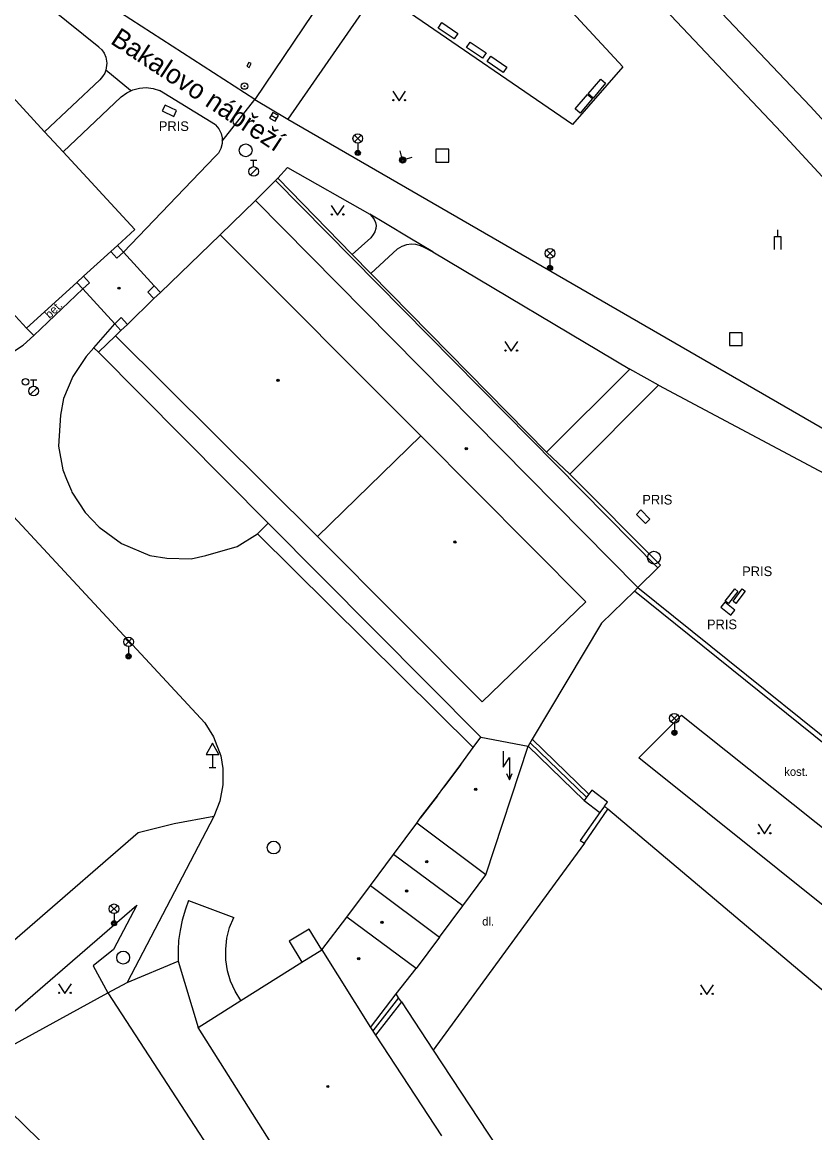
# Model space of a CAD drawing. Extents: x -598932 to -598196, y -1162207 to -1161504.
# Drawn here: x -598839 to -598777.3, y -1161970.8 to -1161884.4 of the extents above; entities that cross this region are included whole.
import ezdxf

# ---------------------------------------------------------------- set-up
doc = ezdxf.new("R2010")
doc.units = 0
for name, color, linetype in [('Level 24', 7, 'Continuous'), ('Level 25', 7, 'Continuous'), ('Level 26', 7, 'Continuous'), ('Level 27', 7, 'Continuous'), ('Level 28', 7, 'Continuous'), ('Level 31', 7, 'Continuous'), ('Level 33', 7, 'Continuous'), ('Level 34', 7, 'Continuous'), ('Level 36', 7, 'Continuous'), ('Level 38', 7, 'Continuous'), ('Level 39', 7, 'Continuous'), ('silnoproud - povrch.  znaky a  RIS  skut. velikost', 7, 'Continuous'), ('specificka linie pasportu komunikaci', 7, 'Continuous'), ('TM - budovy zdene_ betonove - VN', 7, 'Continuous'), ('TM - budovy zdene_ betonove - VP', 7, 'Continuous'), ('TM - chodniky - VP', 7, 'Continuous'), ('TM - komunikace - VP', 7, 'Continuous'), ('TM - letecke snimky - pomocna linie', 7, 'Continuous'), ('TM - plot dreveny_ kovovy - VP', 7, 'Continuous'), ('TM - popis objektu', 7, 'Continuous'), ('TM - popis povrchu', 7, 'Continuous'), ('TM - rozhrani ploch obecne - VP', 7, 'Continuous'), ('TM - schody - VP', 7, 'Continuous'), ('TM - vstup do budovy - nerozlisene', 7, 'Continuous'), ('TM - zabradli - VP', 7, 'Continuous'), ('TM - zed operna - VP', 7, 'Continuous'), ('ulice', 7, 'Continuous')]:
    doc.layers.add(name, color=color, linetype=linetype)

msp = doc.modelspace()

# ---------------------------------------------------------------- linework, layer by layer
at = {"layer": 'Level 24'}
for points in [[(-598828.099, -1161891.321), (-598827.196, -1161891.751), (-598826.981, -1161891.299), (-598827.884, -1161890.869)], [(-598791.219, -1161922.71), (-598790.516, -1161923.421), (-598790.161, -1161923.07), (-598790.864, -1161922.359)], [(-598784.647, -1161929.937), (-598783.862, -1161930.556), (-598783.553, -1161930.163), (-598784.338, -1161929.544)]]:
    msp.add_lwpolyline(points, close=True, dxfattribs=at)
at = {"layer": 'Level 25'}
for radius in [0.25, 0.0303]:
    msp.add_circle((-598821.7, -1161889.39), radius, dxfattribs=at)
at = {"layer": 'Level 26'}
for points in [[(-598806.81, -1161895.3), (-598805.81, -1161895.3), (-598805.81, -1161894.3), (-598806.81, -1161894.3)], [(-598783.98, -1161909.58), (-598782.98, -1161909.58), (-598782.98, -1161908.58), (-598783.98, -1161908.58)]]:
    msp.add_lwpolyline(points, close=True, dxfattribs=at)
at = {"layer": 'Level 27'}
msp.add_line((-598819.626, -1161891.655), (-598819.194, -1161891.905), dxfattribs=at)
msp.add_lwpolyline([(-598819.751, -1161891.871), (-598819.319, -1161892.122), (-598819.068, -1161891.689), (-598819.501, -1161891.438)], close=True, dxfattribs=at)
for centre in [(-598821.61, -1161894.38), (-598789.85, -1161926.08), (-598819.44, -1161948.63), (-598831.14, -1161957.19)]:
    msp.add_circle(centre, 0.5, dxfattribs=at)
at = {"layer": 'Level 28'}
for p, q in [((-598821.24, -1161895.155), (-598820.74, -1161895.155)), ((-598820.99, -1161895.655), (-598820.99, -1161895.155)), ((-598821.248, -1161896.302), (-598820.718, -1161895.772)), ((-598838.36, -1161912.235), (-598837.86, -1161912.235)), ((-598838.11, -1161912.735), (-598838.11, -1161912.235)), ((-598838.368, -1161913.382), (-598837.838, -1161912.852))]:
    msp.add_line(p, q, dxfattribs=at)
for centre, radius in [((-598820.99, -1161896.03), 0.375), ((-598838.74, -1161912.4), 0.25), ((-598838.11, -1161913.11), 0.375)]:
    msp.add_circle(centre, radius, dxfattribs=at)
at = {"layer": 'Level 31'}
msp.add_lwpolyline([(-598808.675, -1161894.949), (-598809.4, -1161895.14), (-598809.591, -1161894.415)], dxfattribs=at)
for radius in [0.25, 0.18, 0.11]:
    msp.add_circle((-598809.4, -1161895.14), radius, dxfattribs=at)
at = {"layer": 'Level 33'}
for p, q in [((-598813.155, -1161893.73), (-598812.625, -1161893.2)), ((-598813.155, -1161893.2), (-598812.625, -1161893.73)), ((-598812.89, -1161893.84), (-598812.89, -1161894.59)), ((-598798.205, -1161902.67), (-598797.675, -1161902.14)), ((-598798.205, -1161902.14), (-598797.675, -1161902.67)), ((-598797.94, -1161902.78), (-598797.94, -1161903.53)), ((-598830.985, -1161932.89), (-598830.455, -1161932.36)), ((-598830.985, -1161932.36), (-598830.455, -1161932.89)), ((-598830.72, -1161933), (-598830.72, -1161933.75)), ((-598788.525, -1161938.84), (-598787.995, -1161938.31)), ((-598788.525, -1161938.31), (-598787.995, -1161938.84)), ((-598788.26, -1161938.95), (-598788.26, -1161939.7)), ((-598832.115, -1161953.66), (-598831.585, -1161953.13)), ((-598832.115, -1161953.13), (-598831.585, -1161953.66)), ((-598831.85, -1161953.77), (-598831.85, -1161954.52))]:
    msp.add_line(p, q, dxfattribs=at)
for centre, radius in [((-598812.89, -1161893.465), 0.375), ((-598812.89, -1161894.59), 0.2), ((-598812.89, -1161894.59), 0.145), ((-598812.89, -1161894.59), 0.0876), ((-598797.94, -1161902.405), 0.375), ((-598797.94, -1161903.53), 0.2), ((-598797.94, -1161903.53), 0.145), ((-598797.94, -1161903.53), 0.0876), ((-598830.72, -1161932.625), 0.375), ((-598830.72, -1161933.75), 0.2), ((-598830.72, -1161933.75), 0.145), ((-598830.72, -1161933.75), 0.0876), ((-598788.26, -1161938.575), 0.375), ((-598788.26, -1161939.7), 0.2), ((-598788.26, -1161939.7), 0.145), ((-598788.26, -1161939.7), 0.0876), ((-598831.85, -1161953.395), 0.375), ((-598831.85, -1161954.52), 0.2), ((-598831.85, -1161954.52), 0.145), ((-598831.85, -1161954.52), 0.0876)]:
    msp.add_circle(centre, radius, dxfattribs=at)
at = {"layer": 'Level 34'}
for p, q in [((-598824.19, -1161941.382), (-598824.19, -1161942.4)), ((-598824.44, -1161942.4), (-598823.94, -1161942.4))]:
    msp.add_line(p, q, dxfattribs=at)
msp.add_lwpolyline([(-598824.69, -1161941.382), (-598823.69, -1161941.382), (-598824.19, -1161940.516)], close=True, dxfattribs=at)
at = {"layer": 'Level 36'}
for points in [[(-598810.17, -1161889.78), (-598809.67, -1161890.53), (-598809.17, -1161889.78)], [(-598814.96, -1161898.67), (-598814.46, -1161899.42), (-598813.96, -1161898.67)], [(-598801.45, -1161909.27), (-598800.95, -1161910.02), (-598800.45, -1161909.27)], [(-598801.59, -1161941.12), (-598801.59, -1161942.37), (-598801.09, -1161941.62), (-598801.09, -1161943.37)], [(-598801.309, -1161942.881), (-598801.09, -1161943.37), (-598800.871, -1161942.881)], [(-598781.75, -1161946.82), (-598781.25, -1161947.57), (-598780.75, -1161946.82)], [(-598836.17, -1161959.23), (-598835.67, -1161959.98), (-598835.17, -1161959.23)], [(-598786.23, -1161959.31), (-598785.73, -1161960.06), (-598785.23, -1161959.31)]]:
    msp.add_lwpolyline(points, dxfattribs=at)
for centre in [(-598810.12, -1161890.48), (-598809.221, -1161890.48), (-598814.91, -1161899.37), (-598814.011, -1161899.37), (-598801.4, -1161909.97), (-598800.501, -1161909.97), (-598781.7, -1161947.52), (-598780.801, -1161947.52), (-598836.12, -1161959.93), (-598835.221, -1161959.93), (-598786.18, -1161960.01), (-598785.281, -1161960.01)]:
    msp.add_circle(centre, 0.05, dxfattribs=at)
at = {"layer": 'Level 38'}
msp.add_line((-598780.22, -1161901.1), (-598780.22, -1161900.57), dxfattribs=at)
msp.add_lwpolyline([(-598780.47, -1161902.1), (-598780.47, -1161901.1), (-598779.97, -1161901.1), (-598779.97, -1161902.1)], dxfattribs=at)
at = {"layer": 'Level 39'}
for centre, radius in [((-598831.47, -1161905.11), 0.09), ((-598831.47, -1161905.11), 0.0398), ((-598819.09, -1161912.29), 0.09), ((-598819.09, -1161912.29), 0.0398), ((-598804.45, -1161917.6), 0.09), ((-598804.45, -1161917.6), 0.0398), ((-598805.34, -1161924.85), 0.09), ((-598805.34, -1161924.85), 0.0398), ((-598803.71, -1161944.1), 0.09), ((-598803.71, -1161944.1), 0.0398), ((-598807.52, -1161949.72), 0.09), ((-598807.52, -1161949.72), 0.0398), ((-598809.09, -1161952), 0.09), ((-598809.09, -1161952), 0.0398), ((-598811.01, -1161954.44), 0.09), ((-598811.01, -1161954.44), 0.0398), ((-598812.81, -1161957.27), 0.09), ((-598812.81, -1161957.27), 0.0398), ((-598815.22, -1161967.22), 0.09), ((-598815.22, -1161967.22), 0.0398)]:
    msp.add_circle(centre, radius, dxfattribs=at)
at = {"layer": 'silnoproud - povrch.  znaky a  RIS  skut. velikost'}
for points in [[(-598821.37, -1161887.55), (-598821.52, -1161887.85)], [(-598821.18, -1161887.64), (-598821.37, -1161887.55)], [(-598821.52, -1161887.85), (-598821.33, -1161887.94)], [(-598821.33, -1161887.94), (-598821.18, -1161887.64)], [(-598784.3, -1161929.45), (-598783.55, -1161928.51)], [(-598783.32, -1161928.7), (-598784.06, -1161929.64)], [(-598783.69, -1161929.46), (-598782.98, -1161928.5)], [(-598783.55, -1161928.51), (-598783.32, -1161928.7)], [(-598782.76, -1161928.67), (-598783.47, -1161929.63)], [(-598782.98, -1161928.5), (-598782.76, -1161928.67)], [(-598784.06, -1161929.64), (-598784.3, -1161929.45)], [(-598783.47, -1161929.63), (-598783.69, -1161929.46)]]:
    msp.add_lwpolyline(points, dxfattribs=at)
at = {"layer": 'specificka linie pasportu komunikaci'}
for points in [[(-598830.545, -1161889.752), (-598830.56, -1161889.74), (-598832.49, -1161888.16)], [(-598823.43, -1161893.66), (-598820.89, -1161890.44), (-598818.34, -1161891.95)], [(-598819.11, -1161896.54), (-598819.28, -1161896.74)], [(-598810.728, -1161900.082), (-598811.96, -1161899.34)], [(-598808.843, -1161901.217), (-598810.728, -1161900.082)], [(-598807.06, -1161902.29), (-598808.843, -1161901.217)], [(-598811.87, -1161903.97), (-598813.33, -1161902.5)], [(-598833.07, -1161910.08), (-598833.43, -1161909.74)], [(-598789.49, -1161912.66), (-598791.72, -1161911.42)], [(-598796.39, -1161919.59), (-598798.22, -1161917.87)]]:
    msp.add_lwpolyline(points, dxfattribs=at)
at = {"layer": 'TM - budovy zdene_ betonove - VN'}
for points in [[(-598820.85, -1161898.28), (-598819.28, -1161896.74)], [(-598819.28, -1161896.74), (-598789.55, -1161926.86)], [(-598831.12, -1161902.3), (-598828.72, -1161904.93)], [(-598834.27, -1161905.17), (-598831.8, -1161907.89)], [(-598789.55, -1161926.86), (-598791.11, -1161928.41)]]:
    msp.add_lwpolyline(points, dxfattribs=at)
at = {"layer": 'TM - budovy zdene_ betonove - VP'}
for points in [[(-598842.84, -1161886.89), (-598837.25, -1161892.95)], [(-598837.25, -1161892.95), (-598835.81, -1161894.5)], [(-598835.81, -1161894.5), (-598830.24, -1161900.55)], [(-598823.59, -1161900.97), (-598820.85, -1161898.28)], [(-598820.85, -1161898.28), (-598791.11, -1161928.41)], [(-598830.24, -1161900.55), (-598831.59, -1161901.78)], [(-598828.25, -1161905.44), (-598823.59, -1161900.97)], [(-598823.59, -1161900.97), (-598807.99, -1161916.61)], [(-598838.65, -1161908.22), (-598844.39, -1161901.99)], [(-598832.11, -1161902.25), (-598834.23, -1161904.18)], [(-598831.59, -1161901.78), (-598832.11, -1161902.25)], [(-598831.12, -1161902.3), (-598831.59, -1161901.78)], [(-598834.74, -1161904.66), (-598838.65, -1161908.22)], [(-598834.23, -1161904.18), (-598834.74, -1161904.66)], [(-598834.27, -1161905.17), (-598834.74, -1161904.66)], [(-598828.76, -1161905.91), (-598828.25, -1161905.44)], [(-598828.72, -1161904.93), (-598828.25, -1161905.44)], [(-598830.81, -1161907.93), (-598828.76, -1161905.91)], [(-598831.33, -1161908.4), (-598831.8, -1161907.89)], [(-598831.33, -1161908.4), (-598830.81, -1161907.93)], [(-598831.75, -1161908.81), (-598833.07, -1161910.08)], [(-598831.75, -1161908.81), (-598831.33, -1161908.4)], [(-598816.02, -1161924.42), (-598831.75, -1161908.81)], [(-598833.07, -1161910.08), (-598819.85, -1161923.39), (-598803.32, -1161940.04)], [(-598816.02, -1161924.42), (-598807.99, -1161916.61)], [(-598807.99, -1161916.61), (-598795.14, -1161929.52)], [(-598803.21, -1161937.3), (-598816.02, -1161924.42)], [(-598791.37, -1161928.67), (-598793.94, -1161931.18)], [(-598791.11, -1161928.41), (-598791.37, -1161928.67)], [(-598795.14, -1161929.52), (-598803.21, -1161937.3)], [(-598793.94, -1161931.18), (-598799.32, -1161940.2)], [(-598803.91, -1161940.84), (-598803.32, -1161940.04)], [(-598803.32, -1161940.04), (-598799.64, -1161940.73)], [(-598799.32, -1161940.2), (-598799.64, -1161940.73)], [(-598804.88, -1161942.18), (-598803.91, -1161940.84)], [(-598802.92, -1161950.74), (-598799.64, -1161940.73)], [(-598806.2, -1161943.94), (-598804.88, -1161942.18)], [(-598808.03, -1161946.35), (-598806.7, -1161944.6)], [(-598806.7, -1161944.6), (-598806.2, -1161943.94)], [(-598810.1, -1161949.16), (-598808.3, -1161946.74)], [(-598808.3, -1161946.74), (-598808.03, -1161946.35)], [(-598802.92, -1161950.74), (-598808.3, -1161946.74)], [(-598811.9, -1161951.59), (-598810.1, -1161949.16)], [(-598804.72, -1161953.16), (-598810.1, -1161949.16)], [(-598804.72, -1161953.16), (-598802.92, -1161950.74)], [(-598813.73, -1161954.04), (-598811.9, -1161951.59)], [(-598811.9, -1161951.59), (-598806.53, -1161955.59)], [(-598806.53, -1161955.59), (-598804.72, -1161953.16)], [(-598815.7, -1161956.58), (-598813.73, -1161954.04)], [(-598808.35, -1161958.03), (-598813.73, -1161954.04)], [(-598806.53, -1161955.59), (-598808.35, -1161958.03)], [(-598817.24, -1161957.55), (-598815.7, -1161956.58)], [(-598815.7, -1161956.58), (-598811.91, -1161962.64)], [(-598821.99, -1161960.54), (-598817.24, -1161957.55)], [(-598809.91, -1161960.02), (-598808.35, -1161958.03)], [(-598811.91, -1161962.64), (-598809.91, -1161960.02)], [(-598825.31, -1161962.63), (-598821.99, -1161960.54)], [(-598816.04, -1161977.27), (-598825.31, -1161962.63)], [(-598811.91, -1161962.64), (-598811.5, -1161963.22)], [(-598811.5, -1161963.22), (-598806.37, -1161971.07)]]:
    msp.add_lwpolyline(points, dxfattribs=at)
at = {"layer": 'TM - chodniky - VP'}
for points in [[(-598867.84, -1161813.9), (-598809.56, -1161873.6), (-598820.89, -1161890.44), (-598832.15, -1161883.16), (-598841.68, -1161875.32), (-598851.13, -1161866.08), (-598878.95, -1161836.17), (-598885.26, -1161828.7), (-598885.4, -1161826.42), (-598876.78, -1161822.62), (-598867.84, -1161813.9)], [(-598803.26, -1161864), (-598777.69, -1161890.94), (-598758.15, -1161912.24), (-598742.93, -1161928.84)], [(-598802.56, -1161869.04), (-598805.79, -1161873.29), (-598792.28, -1161887.88), (-598796.19, -1161892.37), (-598809.28, -1161883.41), (-598808.97, -1161882.36), (-598810.82, -1161881.1), (-598818.34, -1161891.95)], [(-598748.5, -1161928.1), (-598760.28, -1161914.27), (-598779.92, -1161893), (-598802.56, -1161869.04)], [(-598833.04, -1161886.35), (-598842.98, -1161878.35)], [(-598833.04, -1161886.35), (-598832.809, -1161886.573), (-598832.625, -1161886.835), (-598832.494, -1161887.128), (-598832.41, -1161887.6), (-598832.49, -1161888.16), (-598832.576, -1161888.38), (-598832.743, -1161888.653), (-598832.96, -1161888.89)], [(-598837.25, -1161892.95), (-598832.96, -1161888.89)], [(-598831.29, -1161890.22), (-598830.863, -1161889.905), (-598830.545, -1161889.752), (-598830.385, -1161889.675), (-598829.87, -1161889.54), (-598829.342, -1161889.504), (-598828.815, -1161889.568), (-598828.31, -1161889.73)], [(-598823.96, -1161892.41), (-598828.31, -1161889.73)], [(-598831.29, -1161890.22), (-598835.81, -1161894.5)], [(-598823.96, -1161892.41), (-598823.704, -1161892.715), (-598823.527, -1161893.071), (-598823.45, -1161893.42), (-598823.43, -1161893.66), (-598823.445, -1161893.858), (-598823.545, -1161894.243), (-598823.734, -1161894.594), (-598824, -1161894.89)], [(-598818.34, -1161891.95), (-598775.76, -1161916.58), (-598752.22, -1161928.89), (-598748.49, -1161930.84)], [(-598831.12, -1161902.3), (-598824, -1161894.89)], [(-598811.88, -1161901.19), (-598813.33, -1161902.5), (-598819.11, -1161896.54), (-598818.35, -1161895.71), (-598811.96, -1161899.34)], [(-598811.96, -1161899.34), (-598811.746, -1161899.578), (-598811.614, -1161899.767), (-598811.514, -1161900.002), (-598811.45, -1161900.24)], [(-598811.45, -1161900.24), (-598811.477, -1161900.473), (-598811.563, -1161900.723), (-598811.683, -1161900.928), (-598811.88, -1161901.19)], [(-598807.06, -1161902.29), (-598791.72, -1161911.42), (-598798.22, -1161917.87), (-598811.87, -1161903.97), (-598809.8, -1161902.05)], [(-598809.8, -1161902.05), (-598809.438, -1161901.85), (-598809.079, -1161901.711), (-598808.727, -1161901.672), (-598808.39, -1161901.68)], [(-598808.39, -1161901.68), (-598808.042, -1161901.79), (-598807.741, -1161901.93), (-598807.06, -1161902.29)], [(-598838.1, -1161908.78), (-598838.65, -1161908.22)], [(-598789.55, -1161926.86), (-598789.35, -1161926.65), (-598796.39, -1161919.59), (-598789.49, -1161912.66), (-598755.69, -1161930.65)], [(-598768.77, -1161946.86), (-598791.37, -1161928.67)], [(-598791.02, -1161941.65), (-598787.7, -1161938.32)], [(-598787.7, -1161938.32), (-598771.99, -1161950.86), (-598774.86, -1161954.58), (-598791.02, -1161941.65)], [(-598794.92, -1161944.48), (-598795.09, -1161944.72)], [(-598793.71, -1161945.41), (-598793.47, -1161945.09), (-598794.69, -1161944.17), (-598794.92, -1161944.48)], [(-598795.09, -1161944.72), (-598795.27, -1161944.96)], [(-598795.27, -1161944.96), (-598794.07, -1161945.9)], [(-598793.43, -1161945.64), (-598793.71, -1161945.41)], [(-598824.1, -1161946.21), (-598827.18, -1161946.79), (-598829.97, -1161947.49), (-598846.86, -1161962.1)], [(-598794.07, -1161945.9), (-598795.6, -1161948.07), (-598795.26, -1161948.28)], [(-598770.2, -1161965.26), (-598793.43, -1161945.64)], [(-598795.26, -1161948.28), (-598797.54, -1161951.41)], [(-598797.54, -1161951.41), (-598807.03, -1161964.38)], [(-598843.98, -1161965.11), (-598830.09, -1161953.1), (-598831.9, -1161956.56), (-598833.48, -1161957.83), (-598832.33, -1161959.93)], [(-598807.03, -1161964.38), (-598798.47, -1161977.39), (-598797.13, -1161979.43), (-598786.79, -1161986.67)]]:
    msp.add_lwpolyline(points, dxfattribs=at)
at = {"layer": 'TM - komunikace - VP'}
for points in [[(-598838.1, -1161908.78), (-598834.27, -1161905.17)], [(-598834.03, -1161910.42), (-598833.43, -1161909.74), (-598831.8, -1161907.89)], [(-598843.06, -1161910.84), (-598841.95, -1161910.805), (-598840.865, -1161910.571), (-598840.34, -1161910.38), (-598839.84, -1161910.145), (-598838.908, -1161909.541), (-598838.1, -1161908.78)], [(-598852.28, -1161909.3), (-598824.79, -1161938.92)], [(-598834.03, -1161910.42), (-598835.068, -1161911.976), (-598835.787, -1161913.703), (-598836.01, -1161915), (-598836.172, -1161917.407), (-598835.823, -1161919.246), (-598835.56, -1161919.97), (-598835.171, -1161920.88), (-598835.127, -1161920.982), (-598834.109, -1161922.552), (-598833.02, -1161923.71), (-598831.272, -1161924.964), (-598829.06, -1161925.9), (-598827.733, -1161926.124), (-598825.863, -1161926.172), (-598824.7, -1161925.91), (-598822.269, -1161925.197), (-598820.68, -1161924.21)], [(-598820.68, -1161924.21), (-598803.91, -1161940.84)], [(-598824.79, -1161938.92), (-598824.103, -1161940.007), (-598823.55, -1161941.49), (-598823.39, -1161942.47), (-598823.39, -1161943.751), (-598823.629, -1161945.014), (-598824.1, -1161946.21)], [(-598824.1, -1161946.21), (-598830.84, -1161959.12)]]:
    msp.add_lwpolyline(points, dxfattribs=at)
at = {"layer": 'TM - letecke snimky - pomocna linie'}
msp.add_lwpolyline([(-598820.68, -1161924.21), (-598819.85, -1161923.39)], dxfattribs=at)
at = {"layer": 'TM - plot dreveny_ kovovy - VP'}
for points in [[(-598830.84, -1161959.12), (-598826.87, -1161957.48)], [(-598832.33, -1161959.93), (-598830.84, -1161959.12)], [(-598843.27, -1161965.91), (-598832.33, -1161959.93)]]:
    msp.add_lwpolyline(points, dxfattribs=at)
at = {"layer": 'TM - rozhrani ploch obecne - VP'}
for points in [[(-598806.63, -1161884.87), (-598806.35, -1161884.45)], [(-598805.4, -1161885.71), (-598806.63, -1161884.87)], [(-598806.35, -1161884.45), (-598805.11, -1161885.3)], [(-598805.11, -1161885.3), (-598805.4, -1161885.71)], [(-598804.43, -1161886.38), (-598804.15, -1161885.96)], [(-598803.19, -1161887.22), (-598804.43, -1161886.38)], [(-598804.15, -1161885.96), (-598802.91, -1161886.81)], [(-598802.91, -1161886.81), (-598803.19, -1161887.22)], [(-598802.82, -1161887.48), (-598802.54, -1161887.06)], [(-598801.58, -1161888.32), (-598802.82, -1161887.48)], [(-598802.54, -1161887.06), (-598801.3, -1161887.91)], [(-598801.3, -1161887.91), (-598801.58, -1161888.32)], [(-598794.96, -1161890), (-598793.99, -1161888.85)], [(-598793.61, -1161889.17), (-598794.58, -1161890.32)], [(-598793.99, -1161888.85), (-598793.61, -1161889.17)], [(-598795.97, -1161891.17), (-598795.01, -1161890.03)], [(-598795.01, -1161890.03), (-598794.62, -1161890.35)], [(-598794.58, -1161890.32), (-598794.96, -1161890)], [(-598794.62, -1161890.35), (-598795.59, -1161891.49)], [(-598795.59, -1161891.49), (-598795.97, -1161891.17)], [(-598832.11, -1161902.25), (-598831.63, -1161902.77)], [(-598831.63, -1161902.77), (-598831.12, -1161902.3)], [(-598833.75, -1161904.7), (-598834.27, -1161905.17)], [(-598834.23, -1161904.18), (-598833.75, -1161904.7)], [(-598829.22, -1161905.41), (-598828.72, -1161904.93)], [(-598828.76, -1161905.91), (-598829.22, -1161905.41)], [(-598831.8, -1161907.89), (-598831.29, -1161907.4)], [(-598831.29, -1161907.4), (-598830.81, -1161907.93)], [(-598799.32, -1161940.2), (-598794.92, -1161944.48)], [(-598799.64, -1161940.73), (-598795.27, -1161944.96)], [(-598793.71, -1161945.41), (-598794.07, -1161945.9)], [(-598826.05, -1161952.75), (-598822.54, -1161954.06)], [(-598815.7, -1161956.58), (-598816.67, -1161954.97), (-598818.24, -1161955.9), (-598817.24, -1161957.55)], [(-598832.33, -1161959.93), (-598817.78, -1161982.28), (-598820.66, -1161986.35), (-598829.45, -1161986.79)], [(-598809.72, -1161960.31), (-598809.91, -1161960.02)], [(-598809.5, -1161960.64), (-598811.5, -1161963.22)], [(-598809.5, -1161960.64), (-598809.72, -1161960.31)], [(-598843.27, -1161965.91), (-598829.92, -1161978.95), (-598829.55, -1161985.5)]]:
    msp.add_lwpolyline(points, dxfattribs=at)
at = {"layer": 'TM - schody - VP'}
for points in [[(-598799.48, -1161940.47), (-598795.09, -1161944.72)], [(-598809.72, -1161960.31), (-598811.72, -1161962.9)]]:
    msp.add_lwpolyline(points, dxfattribs=at)
at = {"layer": 'TM - vstup do budovy - nerozlisene'}
for points in [[(-598804.88, -1161942.18), (-598806.2, -1161943.94)], [(-598806.7, -1161944.6), (-598808.03, -1161946.35)]]:
    msp.add_lwpolyline(points, dxfattribs=at)
at = {"layer": 'TM - zabradli - VP'}
msp.add_lwpolyline([(-598791.11, -1161928.41), (-598768.53, -1161946.54)], dxfattribs=at)
at = {"layer": 'TM - zed operna - VP'}
for points in [[(-598795.26, -1161948.28), (-598793.43, -1161945.64)], [(-598826.05, -1161952.75), (-598826.297, -1161953.435), (-598826.555, -1161954.28), (-598826.715, -1161955.092), (-598826.831, -1161955.869), (-598826.861, -1161956.588), (-598826.87, -1161957.48)], [(-598821.99, -1161960.54), (-598822.435, -1161959.814), (-598822.781, -1161959.035), (-598823.02, -1161958.217), (-598823.148, -1161957.375), (-598823.163, -1161956.523), (-598823.066, -1161955.677), (-598822.857, -1161954.851), (-598822.54, -1161954.06)], [(-598826.87, -1161957.48), (-598825.31, -1161962.63)], [(-598809.5, -1161960.64), (-598807.03, -1161964.38)]]:
    msp.add_lwpolyline(points, dxfattribs=at)

# ---------------------------------------------------------------- texts
at = {"layer": 'TM - popis objektu'}
for p in [(-598828.37, -1161892.88), (-598790.76, -1161921.94), (-598782.99, -1161927.51), (-598785.73, -1161931.64)]:
    msp.add_text('PRIS', height=0.75, dxfattribs=at).set_placement(p)
at = {"layer": 'TM - popis povrchu'}
msp.add_text('bet.', height=0.65, rotation=43.82, dxfattribs=at).set_placement((-598836.86, -1161907.52))
for s, p in [('kost.', (-598779.71, -1161943.05)), ('dl.', (-598803.21, -1161954.7))]:
    msp.add_text(s, height=0.65, dxfattribs=at).set_placement(p)
at = {"layer": 'ulice'}
msp.add_text('Bakalovo nábřeží', height=1.5, rotation=326.62079, dxfattribs=at).set_placement((-598832.208, -1161886.027))

doc.saveas('drawing.dxf')
